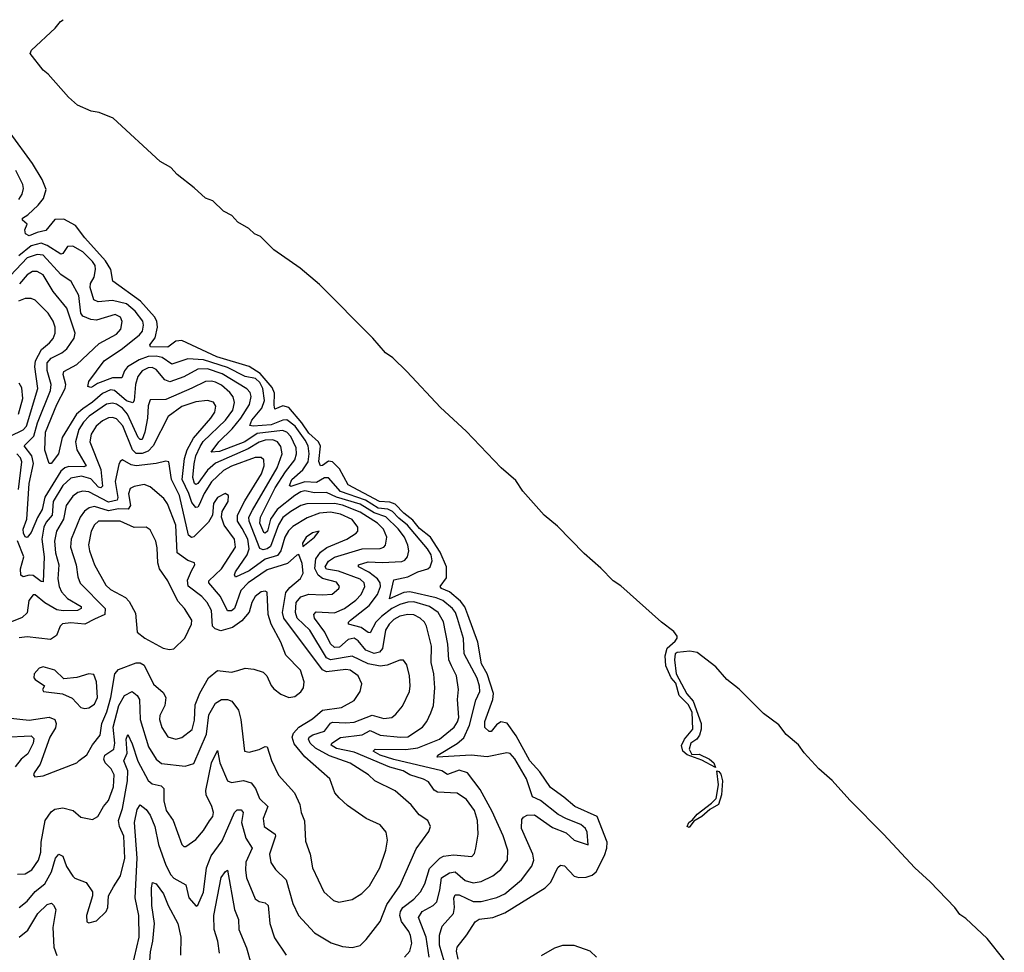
# Model space of a CAD drawing. Extents: x 1443846 to 1577407, y 839182 to 927291.
# Tile 535 of 535: x 1569367 to 1574335, y 907109 to 911816. Entities that reach past the tile are written whole.
import ezdxf

# ---------------------------------------------------------------- set-up
doc = ezdxf.new("R2010")
doc.units = 0

msp = doc.modelspace()

# ---------------------------------------------------------------- linework, layer by layer
at = {"layer": '0CON20XD'}
for points in [[(1574335, 907072.1), (1574248.9, 907178.9), (1574140.7, 907280.7), (1574110.3, 907300.3), (1574086.2, 907336.2), (1573960.4, 907465), (1573883.3, 907535), (1573725.9, 907705.9), (1573555, 907876.6), (1573467, 907977), (1573398.9, 908035), (1573325, 908115.6), (1573295.9, 908155.9), (1573235, 908208.5), (1573196.9, 908256.9), (1573120.5, 908315), (1572997.9, 908437.9), (1572935, 908485.6), (1572880.1, 908550.1), (1572785, 908623), (1572749, 908629), (1572685, 908622.8), (1572674.7, 908615), (1572670.9, 908585), (1572679.6, 908515), (1572733.6, 908413.6), (1572765, 908376.2), (1572805, 908264.2), (1572805.4, 908235), (1572796.6, 908205), (1572783.4, 908185), (1572753.3, 908165), (1572745.7, 908135), (1572758.2, 908108.2), (1572795, 908109.5), (1572848.2, 908085), (1572869, 908065), (1572877.2, 908042.8), (1572809.5, 908079.5), (1572735, 908105.3), (1572712.4, 908125), (1572706.7, 908153.3), (1572721, 908185), (1572762.8, 908235), (1572760.6, 908320.6), (1572739.6, 908359.6), (1572695, 908405.7), (1572677.3, 908467.3), (1572653.5, 908495), (1572627.6, 908555), (1572623.5, 908606.5), (1572633.7, 908645), (1572675, 908680.4), (1572684.8, 908695), (1572683.6, 908705), (1572667.9, 908727.9), (1572605.6, 908775), (1572399.6, 908959.6), (1572361.9, 908985), (1572299, 909049), (1572215, 909121.5), (1572079.7, 909259.7), (1572012.5, 909315), (1571905, 909437.2), (1571869.9, 909489.9), (1571795.7, 909555), (1571619.6, 909739.6), (1571489.5, 909859.5), (1571320.1, 910040.1), (1571248.9, 910108.9), (1571213.3, 910135), (1571149.4, 910209.4), (1570879.8, 910479.8), (1570781.8, 910561.8), (1570649.8, 910655), (1570582.2, 910722.2), (1570551, 910735), (1570522.3, 910762.3), (1570467.5, 910795), (1570437.3, 910827.3), (1570395, 910850.4), (1570341.4, 910901.4), (1570304.7, 910915), (1570247.6, 910967.6), (1570162.2, 911035), (1570129.7, 911069.7), (1570075, 911101), (1569839.1, 911319.1), (1569767.7, 911347.7), (1569727.8, 911355), (1569659.1, 911385), (1569612.7, 911425), (1569511.3, 911541.3), (1569485, 911560.8), (1569420, 911645), (1569427, 911663), (1569546.4, 911773.6), (1569573.6, 911806.4), (1569585.8, 911816.4)], [(1571579.8, 907075), (1571570.3, 907115), (1571573.8, 907135), (1571623.2, 907196.8), (1571665, 907262.7), (1571685, 907276), (1571754.1, 907285.9), (1571815, 907309.2), (1572018.9, 907435), (1572046.6, 907463.4), (1572082.3, 907537.7), (1572095, 907550), (1572115, 907545.4), (1572165, 907493.6), (1572187.7, 907487.7), (1572225, 907489), (1572255, 907499.2), (1572275.3, 907515), (1572318, 907598), (1572330, 907635), (1572331.2, 907665), (1572281.5, 907795), (1572167.6, 907845), (1572113.2, 907893.2), (1572045, 907941.9), (1571990.9, 908020.9), (1571940.3, 908075), (1571871.4, 908201.4), (1571826.7, 908266.7), (1571795, 908273), (1571772.9, 908257.1), (1571745, 908223.1), (1571735, 908224.3), (1571713.9, 908243.9), (1571713.1, 908275), (1571754.8, 908385), (1571757.2, 908415), (1571725.9, 908515), (1571697.7, 908565), (1571677.8, 908675), (1571627.6, 908812.4), (1571613.5, 908853.5), (1571591.8, 908881.8), (1571535, 908928.8), (1571494.4, 908945), (1571488.6, 908955), (1571519.9, 909000.1), (1571520, 909055), (1571489.3, 909129.3), (1571439, 909205), (1571385, 909248.9), (1571350, 909290), (1571305.1, 909325), (1571261.1, 909371.1), (1571235, 909381.8), (1571182.6, 909385), (1571025, 909469.4), (1570979.9, 909549.9), (1570945, 909585.2), (1570925, 909588.5), (1570895, 909566), (1570884.5, 909564.5), (1570877.1, 909587.1), (1570884, 909664), (1570874.8, 909685), (1570825, 909729.3), (1570791.3, 909781.3), (1570725, 909859.1), (1570695, 909867.1), (1570655, 909851.1), (1570650.1, 909870.1), (1570652, 909932), (1570640.5, 909960.5), (1570580.1, 910030.1), (1570525, 910065.5), (1570362, 910115), (1570185, 910197.3), (1570155, 910193.3), (1570115, 910162.8), (1570026.7, 910165), (1570023.5, 910175), (1570050, 910210), (1570062.9, 910265), (1570058.4, 910295), (1570047, 910317), (1569975.9, 910395.9), (1569836.5, 910496.5), (1569826.4, 910555), (1569799.4, 910599.4), (1569696.2, 910715), (1569648.1, 910778.1), (1569589.9, 910809.9), (1569545, 910807.8), (1569498, 910752), (1569455, 910742.9), (1569415, 910724.7), (1569396.9, 910735), (1569393.1, 910755), (1569404.2, 910785), (1569380.6, 910805), (1569380.5, 910815), (1569407.9, 910832.1), (1569460.2, 910879.8), (1569486.7, 910913.3), (1569500, 910960), (1569479.9, 911009.9), (1569431.2, 911091.2), (1569319.2, 911245)], [(1569361.8, 910908.2), (1569378.6, 910935), (1569386.8, 910965), (1569382.8, 910985), (1569346.7, 911055)], [(1571509.3, 907065), (1571485.5, 907145), (1571484.8, 907195.2), (1571499.3, 907240.7), (1571555.8, 907305), (1571560.7, 907335), (1571557.6, 907382.4), (1571565, 907400), (1571585, 907398.8), (1571655, 907365.7), (1571695, 907366.1), (1571773.6, 907386.4), (1571815, 907403.7), (1571899.2, 907475), (1571950.3, 907545), (1571960.3, 907575), (1571956.3, 907605), (1571899.2, 907735), (1571900.9, 907779.1), (1571908.3, 907791.7), (1571927.9, 907802.1), (1571965, 907803.1), (1572055, 907738.6), (1572125, 907712), (1572165, 907676.2), (1572235, 907652.5), (1572230, 907715), (1572221.4, 907735), (1572198, 907755), (1572126.7, 907783.3), (1572084.4, 907804.4), (1571995, 907875.3), (1571954.6, 907894.6), (1571924.5, 907985), (1571865, 908085.5), (1571842.3, 908112.3), (1571825, 908115.4), (1571725, 908095.2), (1571645, 908104.2), (1571474, 908095), (1571477.5, 908105), (1571575, 908162.5), (1571607.5, 908192.5), (1571636.3, 908255), (1571668.4, 908381.6), (1571688.6, 908425), (1571687.3, 908452.7), (1571675, 908493.8), (1571609.3, 908615), (1571606.5, 908693.5), (1571575.6, 908794.4), (1571566.1, 908825), (1571551.5, 908845), (1571502, 908885), (1571469, 908899), (1571335, 908928.8), (1571304.9, 908925.1), (1571232.6, 908892.6), (1571255, 908990), (1571325, 909004.8), (1571375, 909029), (1571425.5, 909044.5), (1571437.2, 909055), (1571448.6, 909085), (1571443.7, 909115), (1571425.2, 909145), (1571323.8, 909265), (1571280, 909300), (1571248.8, 909335), (1571225, 909346.7), (1571175, 909350.7), (1571111.7, 909391.7), (1570985.4, 909435.4), (1570925, 909504.3), (1570905, 909503.7), (1570865, 909480.6), (1570805, 909483.6), (1570750.4, 909465), (1570735, 909459.7), (1570727.9, 909465), (1570740.5, 909495), (1570796, 909545), (1570822.2, 909585), (1570827.8, 909625), (1570822, 909665), (1570807.3, 909695), (1570756.4, 909765), (1570715, 909796.7), (1570695, 909795.8), (1570635, 909772.1), (1570544.6, 909764.6), (1570528.5, 909768.5), (1570538, 909795), (1570588.7, 909855), (1570601.8, 909895), (1570594.1, 909955), (1570577.9, 909985), (1570556.7, 910005), (1570505, 910015.7), (1570415, 910061), (1570295, 910099.6), (1570214.8, 910105.2), (1570135, 910077.3), (1570085, 910111.2), (1570055, 910118.9), (1570015, 910116.4), (1569969.9, 910100.1), (1569911.1, 910065), (1569895.7, 910044.3), (1569881.9, 910008.1), (1569835, 910009), (1569760.1, 909979.9), (1569735, 909962.9), (1569725, 909959.6), (1569710, 909965), (1569715, 909990), (1569793.2, 910095), (1569885, 910156.1), (1569971.2, 910225), (1569985.7, 910245), (1569992.2, 910275), (1569987.8, 910295), (1569950.3, 910345), (1569905, 910382.9), (1569835, 910399.6), (1569762.1, 910392.1), (1569741.7, 910401.7), (1569722.1, 910465), (1569724.8, 910485), (1569742.7, 910517.3), (1569750.2, 910555), (1569747.5, 910575), (1569735, 910595.6), (1569685, 910645.2), (1569635, 910673.1), (1569608, 910672), (1569585, 910636.4), (1569575, 910633.2), (1569505, 910677.4), (1569475, 910688.2), (1569425, 910675.6), (1569361.8, 910625)], [(1571432.3, 907085), (1571417.8, 907185), (1571380, 907285), (1571396.9, 907315), (1571452.7, 907345), (1571471.8, 907365), (1571487.4, 907422.6), (1571495.3, 907485), (1571535, 907511.3), (1571564.8, 907514.8), (1571615, 907471.8), (1571655, 907459.8), (1571695, 907467.5), (1571755, 907496.1), (1571795, 907527.3), (1571827.5, 907575), (1571830.4, 907625), (1571807.2, 907697.2), (1571750.5, 907820.5), (1571690.9, 907930.9), (1571625.8, 908015.8), (1571585, 908029.3), (1571525, 908007.3), (1571496.1, 908026.1), (1571255, 908082.5), (1571186.5, 908105), (1571150.4, 908125), (1571160, 908135), (1571315, 908132.8), (1571375, 908140.8), (1571484.8, 908185.2), (1571558.7, 908245), (1571576.6, 908273.4), (1571582.3, 908295), (1571575.3, 908385), (1571581.6, 908435), (1571570.5, 908505), (1571545, 908554.5), (1571532.4, 908585), (1571526.6, 908665), (1571505, 908778.1), (1571479, 908825), (1571435, 908855.5), (1571355, 908877.6), (1571325, 908876.8), (1571285, 908865.4), (1571245, 908844.1), (1571192.5, 908805), (1571164.5, 908775), (1571135, 908722.3), (1571125, 908723.4), (1571089.4, 908749.4), (1571026, 908765), (1571026.5, 908775), (1571036, 908785), (1571131, 908859), (1571173, 908915), (1571187.5, 908955), (1571185.5, 908975), (1571172, 908995), (1571128.2, 909028.2), (1571075.6, 909055), (1571075.7, 909065), (1571125, 909079.8), (1571195, 909076.5), (1571295, 909082.2), (1571310.6, 909089.4), (1571323.8, 909105), (1571330.3, 909135), (1571325.8, 909165), (1571308.7, 909205), (1571277.3, 909247.3), (1571215, 909307.2), (1571155, 909327.1), (1571085, 909370.8), (1570966.2, 909406.2), (1570915, 909429.5), (1570855, 909428), (1570805, 909437.7), (1570785, 909433), (1570755.7, 909415), (1570666.8, 909345), (1570632.2, 909295), (1570617, 909235), (1570605, 909224.3), (1570598, 909228), (1570579.4, 909275), (1570581.7, 909305), (1570656.2, 909453.8), (1570708.5, 909535), (1570755.6, 909594.4), (1570763.1, 909625), (1570762, 909655), (1570735, 909712.9), (1570715, 909734), (1570693.3, 909743.4), (1570565, 909728.4), (1570502.1, 909685), (1570375, 909636.5), (1570333.8, 909633.8), (1570371.7, 909685), (1570439.1, 909750.9), (1570483.3, 909805), (1570525.6, 909875), (1570534.8, 909915), (1570530.5, 909935), (1570513.2, 909953.2), (1570389, 910029), (1570315, 910053.9), (1570265, 910051.8), (1570195, 910014), (1570125, 909989), (1570098.8, 909998.8), (1570055, 910051.4), (1570035, 910060.4), (1570015, 910059.6), (1569985, 910043.7), (1569963.7, 910016.3), (1569952, 909975), (1569944.2, 909895), (1569937.6, 909882.4), (1569905, 909893.2), (1569845.5, 909945.5), (1569825, 909948), (1569785, 909930), (1569734.8, 909885.2), (1569685, 909852.6), (1569654.1, 909825.9), (1569581.7, 909708.3), (1569562.2, 909625), (1569525, 909575.7), (1569515, 909576.2), (1569493.8, 909643.8), (1569497.9, 909735), (1569555, 909873.9), (1569596.2, 909955), (1569598.9, 909975), (1569586.8, 910025), (1569589.1, 910040.9), (1569655, 910076.7), (1569768.6, 910181.4), (1569855, 910228.7), (1569877.1, 910255), (1569883.4, 910293.4), (1569875, 910315.5), (1569848.3, 910328.2), (1569755, 910300.3), (1569725, 910303), (1569685, 910319.4), (1569675.4, 910335.4), (1569665.2, 910425), (1569626.4, 910495), (1569575, 910530.7), (1569485, 910627.3), (1569455, 910631.7), (1569405, 910614.8), (1569320.5, 910525)], [(1570541.4, 909341.4), (1570665.6, 909555), (1570691.9, 909625), (1570685, 909662.7), (1570667.6, 909685), (1570645, 909696), (1570605.8, 909695), (1570575, 909684.9), (1570519.4, 909650.6), (1570355, 909578.6), (1570315, 909542.2), (1570265, 909475.3), (1570255, 909470.6), (1570248.2, 909475), (1570239.8, 909505), (1570246.8, 909575), (1570256.3, 909615), (1570277.1, 909662.9), (1570292.9, 909687.1), (1570405.9, 909795), (1570442.7, 909845), (1570451, 909885), (1570443.3, 909913.3), (1570427.6, 909935), (1570385, 909971.7), (1570355, 909986.8), (1570335, 909992.2), (1570305, 909990.2), (1570235, 909956.3), (1570105, 909898.7), (1570025, 909897.5), (1570015, 909866.7), (1570012.3, 909805), (1569999, 909735), (1569985, 909696.9), (1569975, 909697.2), (1569965, 909708.1), (1569910.5, 909825), (1569885, 909855.1), (1569855, 909876.7), (1569835, 909881.3), (1569805, 909875.5), (1569717.4, 909815), (1569688.1, 909785), (1569665, 909748), (1569649.2, 909685), (1569656, 909645), (1569702.7, 909565), (1569690.4, 909559.6), (1569615, 909561.7), (1569595, 909555.2), (1569575, 909538.3), (1569494.3, 909405.7), (1569481, 909345), (1569456.5, 909303.5), (1569425, 909228.5), (1569405, 909203.1), (1569395, 909206.9), (1569385.8, 909224.2), (1569384.5, 909245), (1569402.8, 909295), (1569414.9, 909475), (1569436.7, 909576.7), (1569428.3, 909615), (1569388.8, 909665), (1569439, 909715), (1569457.5, 909782.5), (1569523.1, 909945), (1569525.9, 909975), (1569505.1, 910045), (1569505.5, 910085), (1569525, 910108.8), (1569579.2, 910135), (1569605.3, 910155), (1569641, 910209), (1569646.4, 910235), (1569605, 910360), (1569536.3, 910445), (1569485, 910527.8), (1569455, 910545.9), (1569430.8, 910545), (1569405, 910529.4), (1569366.1, 910483.9)], [(1569318.8, 909715), (1569384.4, 909745.6), (1569401.6, 909765), (1569459.2, 909955), (1569443.8, 910065), (1569446.7, 910095), (1569477.4, 910152.6), (1569517.1, 910185), (1569535, 910207.8), (1569545.8, 910235), (1569546.7, 910265), (1569536.4, 910295), (1569510.8, 910335), (1569445, 910401.3), (1569425, 910409.6), (1569395, 910408.8), (1569360.4, 910395)], [(1569361, 909825), (1569382.7, 909905), (1569378.4, 909958.4), (1569365, 909982.5)], [(1569364.7, 907335.3), (1569405, 907368), (1569445, 907415.7), (1569493.3, 907455), (1569528, 907515), (1569547.7, 907585), (1569565, 907604.4), (1569583.9, 907593.9), (1569603.2, 907543.2), (1569635, 907494.3), (1569645, 907484.4), (1569702.5, 907462.5), (1569734, 907415), (1569734, 907395), (1569704.4, 907295), (1569705, 907263.3), (1569715, 907258.8), (1569755, 907268.6), (1569802.5, 907315), (1569811.1, 907335), (1569814.2, 907395), (1569839.5, 907440.5), (1569875.3, 907495), (1569897.2, 907585), (1569891.7, 907695), (1569870.6, 907745), (1569865.2, 907775), (1569885.2, 907835), (1569911.5, 907975), (1569911.7, 908025), (1569891.6, 908075), (1569909.6, 908115), (1569904.4, 908185.6), (1569911.9, 908208.1), (1569935, 908161.4), (1569963.8, 908073.8), (1570015, 907976.5), (1570035, 907958.9), (1570079.9, 907949.9), (1570095, 907936.2), (1570094.3, 907874.3), (1570105.3, 907825.3), (1570140.9, 907775), (1570185, 907653.8), (1570195, 907644), (1570205, 907644), (1570255, 907679.2), (1570295, 907724.3), (1570325, 907773.3), (1570341.8, 907795), (1570344.1, 907815), (1570336.7, 907845), (1570307.7, 907905), (1570305.7, 907925.7), (1570334.3, 908065.7), (1570365, 908127.5), (1570377.5, 908065), (1570415.6, 907975.6), (1570435, 907965.8), (1570495.9, 907975.9), (1570535.4, 907965.4), (1570556.2, 907936.2), (1570576.6, 907885), (1570619.6, 907845), (1570596, 907785), (1570600.9, 907745), (1570656, 907705), (1570657.6, 907695), (1570627.5, 907605), (1570633.4, 907563.4), (1570657.9, 907527.9), (1570711.2, 907475), (1570745.2, 907355.2), (1570773.5, 907295), (1570855, 907208.1), (1570937.8, 907157.8), (1570995, 907139.2), (1571045, 907134), (1571085, 907144.2), (1571115.4, 907174.6), (1571185.3, 907264.7), (1571219.5, 907350.5), (1571284.7, 907445), (1571368, 907632), (1571430.7, 907719.3), (1571440, 907745), (1571426.7, 907775), (1571382.6, 907802.6), (1571342.9, 907852.9), (1571262.2, 907925), (1571158.6, 907975), (1571127.1, 908005), (1571035, 908064.8), (1570930.6, 908100.6), (1570859.4, 908139.4), (1570832.8, 908165), (1570823.5, 908185), (1570827.1, 908195), (1570846.2, 908206.2), (1570905, 908225.7), (1570934.3, 908265.7), (1570945, 908270.6), (1571012.9, 908267.1), (1571055, 908271.5), (1571145, 908306.9), (1571205, 908290), (1571244, 908295), (1571265, 908311.4), (1571297.7, 908352.3), (1571333.5, 908425), (1571337.5, 908455), (1571334.5, 908505), (1571319.6, 908559.6), (1571304.2, 908584.2), (1571285, 908584.2), (1571220.6, 908559.4), (1571185, 908553.5), (1571125, 908565.8), (1571045, 908604.8), (1570935, 908585.8), (1570915, 908595.2), (1570830.3, 908735), (1570767.2, 908795), (1570757.7, 908825), (1570761.4, 908875), (1570785, 908903), (1570825, 908916.5), (1570895, 908913.3), (1570943.7, 908916.4), (1570977.1, 908945), (1570981.1, 908955), (1570965, 908977.8), (1570895, 908995.2), (1570872.1, 909012.1), (1570856.9, 909046.9), (1570861.4, 909095), (1570885, 909128.6), (1570917, 909153), (1571017.5, 909195), (1571064.6, 909225), (1571072.5, 909235), (1571073.3, 909255), (1571044, 909294), (1570985, 909321.5), (1570935, 909330), (1570878.9, 909325), (1570817, 909303), (1570745, 909257.7), (1570722.9, 909237.1), (1570705, 909204.5), (1570684.8, 909135), (1570668, 909112), (1570605, 909094.3), (1570525, 909034.1), (1570455, 909003.3), (1570450.4, 909015), (1570455, 909030), (1570514.2, 909115.8), (1570525.1, 909145), (1570518.8, 909195), (1570488.7, 909248.7), (1570465.8, 909285), (1570466.6, 909315), (1570502.3, 909387.7), (1570587.6, 909525), (1570600.6, 909565), (1570598.5, 909595), (1570585, 909607.5), (1570555, 909606.1), (1570435, 909562.2), (1570395, 909541.2), (1570335, 909484.7), (1570297.4, 909425), (1570273, 909367), (1570265, 909356.2), (1570255, 909354.6), (1570235, 909380), (1570221, 909425), (1570187.2, 909495), (1570198.6, 909601.4), (1570211.3, 909645), (1570243.3, 909705), (1570331.4, 909805), (1570350.7, 909835), (1570356.2, 909865), (1570345, 909886.5), (1570315, 909893.8), (1570255, 909887.6), (1570185, 909863.8), (1570115.6, 909814.4), (1570040.7, 909665), (1570015, 909638.4), (1569985, 909626.2), (1569955, 909627.5), (1569936.5, 909645), (1569886.7, 909766.7), (1569855, 909801.1), (1569835, 909809), (1569815, 909806.6), (1569785, 909792), (1569753, 909765), (1569727.4, 909725), (1569720.4, 909685), (1569776.3, 909546.3), (1569785, 909462.5), (1569776.2, 909453.8), (1569765, 909457.4), (1569725, 909498.6), (1569678.1, 909511.9), (1569625, 909502.2), (1569585, 909464.8), (1569536.1, 909385), (1569530, 909315), (1569500.2, 909279.8), (1569488.5, 909255), (1569479, 909195), (1569490.3, 909105), (1569485, 908979.4), (1569475, 908980.9), (1569435, 909011.2), (1569415, 909013.1), (1569385, 909003.8), (1569373.1, 909013.1), (1569371.2, 909045), (1569387.4, 909105), (1569355.5, 909185.5)], [(1569360.9, 909445), (1569378.5, 909585), (1569370.6, 909605), (1569352.8, 909625)], [(1569355, 907503.6), (1569395, 907506.2), (1569427.9, 907525), (1569461.8, 907575), (1569473.3, 907615), (1569475.2, 907665), (1569494.8, 907775), (1569525, 907818.5), (1569545, 907831.1), (1569585, 907838.5), (1569636.2, 907825), (1569675, 907792), (1569735, 907778.9), (1569761.4, 907795), (1569789.5, 907845), (1569815.4, 907875), (1569840.5, 907945), (1569844.2, 908005), (1569828.9, 908035), (1569798.9, 908065), (1569792.1, 908085), (1569795.9, 908105), (1569841.7, 908135), (1569847, 908165), (1569839, 908245), (1569867.6, 908355), (1569895, 908404.7), (1569935, 908425.5), (1569960, 908405), (1569971.2, 908385), (1569974.4, 908285), (1570016.2, 908146.2), (1570055, 908084.6), (1570081.6, 908061.6), (1570201.7, 908048.3), (1570245, 908063.1), (1570309.9, 908210.1), (1570321.3, 908308.7), (1570355, 908367.5), (1570385, 908385.4), (1570415, 908385.4), (1570437.4, 908377.4), (1570471.6, 908331.6), (1570482.8, 908285), (1570502, 908125), (1570525, 908119.5), (1570575, 908133.5), (1570605, 908148.8), (1570616.4, 908146.4), (1570638.1, 908078.1), (1570672.7, 908002.7), (1570754.2, 907915), (1570780, 907855), (1570787.1, 907815), (1570803.7, 907773.7), (1570809.7, 907669.7), (1570833.1, 907605), (1570844.4, 907535), (1570901.9, 907415), (1570950.6, 907370.6), (1570977.4, 907362.6), (1571045, 907375.6), (1571093.5, 907406.5), (1571132.5, 907445), (1571183.9, 907535), (1571213.8, 907625), (1571222.9, 907675), (1571215.5, 907715), (1571185, 907752.2), (1571114.3, 907785), (1571020.2, 907850.2), (1570979.2, 907889.2), (1570957.1, 907915), (1570931.4, 907985), (1570806.2, 908096.2), (1570751, 908161), (1570742, 908195), (1570749.2, 908215), (1570775.8, 908245), (1570845, 908287.2), (1570895, 908332), (1570990.8, 908345), (1571055, 908380.4), (1571085.5, 908425), (1571093.9, 908465), (1571075.4, 908505), (1571035, 908534), (1571013.1, 908536.9), (1570915, 908525.7), (1570895, 908534.8), (1570700.5, 908795), (1570693.3, 908825), (1570709.8, 908925), (1570729.6, 908950.4), (1570784.4, 908995.6), (1570797.1, 909022.9), (1570791.5, 909071.5), (1570775, 909117.5), (1570765, 909113.8), (1570718.2, 909071.8), (1570615, 909040), (1570519.4, 908975), (1570482.8, 908935), (1570450.3, 908845), (1570435, 908832.4), (1570415, 908832.7), (1570380.6, 908905), (1570321.2, 908975), (1570320.6, 908985), (1570385.1, 909044.9), (1570455.2, 909155), (1570450.9, 909195), (1570399, 909265), (1570384.5, 909305), (1570389.2, 909335), (1570418.7, 909385), (1570420, 909415), (1570404.3, 909424.3), (1570365, 909404.6), (1570344.7, 909375), (1570340, 909315), (1570319.8, 909280.2), (1570245, 909206.9), (1570233.1, 909203.1), (1570219.1, 909215), (1570173.1, 909415), (1570132.4, 909495), (1570119.2, 909585), (1570105, 909587.5), (1570055, 909575.8), (1569954.8, 909564.8), (1569929.3, 909569.3), (1569885, 909594.3), (1569873.7, 909586.3), (1569867.9, 909572.1), (1569849.4, 909485), (1569862.7, 909405), (1569857.9, 909392.1), (1569815, 909381.7), (1569715, 909433.3), (1569685, 909437), (1569660.5, 909429.5), (1569635, 909411.8), (1569601, 909365), (1569587.7, 909295), (1569553.1, 909235), (1569542.5, 909185), (1569547.5, 909125), (1569563.8, 909065), (1569560, 908995), (1569566.5, 908955), (1569578.4, 908928.4), (1569608, 908895), (1569676.5, 908855), (1569676.4, 908845), (1569659.2, 908835), (1569586.8, 908833.2), (1569555, 908838.5), (1569493.6, 908873.6), (1569445, 908912.8), (1569435, 908913.2), (1569412.6, 908885), (1569405, 908822.5), (1569380.2, 908799.8), (1569325, 908776.5)], [(1569305, 908293.1), (1569415, 908281.4), (1569515, 908295.6), (1569544.1, 908284.1), (1569550.6, 908265), (1569547.8, 908242.2), (1569519.7, 908195), (1569470.4, 908059.6), (1569440, 908015), (1569436.7, 908005), (1569442.5, 907995), (1569485, 908000.6), (1569655, 908065.8), (1569667, 908077), (1569705, 908105.6), (1569733.6, 908156.4), (1569772.1, 908205), (1569781.6, 908265), (1569806.6, 908323.4), (1569826.2, 908395), (1569847.6, 908515), (1569865, 908536.9), (1569955, 908570.4), (1569975, 908570.7), (1569995, 908558.2), (1570042.4, 908462.4), (1570090.1, 908420.1), (1570103.9, 908395), (1570098.4, 908355), (1570073.5, 908305), (1570072.4, 908285), (1570083.9, 908243.9), (1570115, 908196.4), (1570155, 908185.4), (1570185, 908193.8), (1570236.5, 908233.5), (1570248.5, 908281.5), (1570252, 908358), (1570275, 908416.5), (1570319.1, 908495), (1570365, 908531.5), (1570436, 908524), (1570467.9, 908532.1), (1570505, 908543.6), (1570548.5, 908538.5), (1570595, 908523.3), (1570613.3, 908505), (1570635.3, 908455.3), (1570648.8, 908438.8), (1570685, 908413.1), (1570725, 908395.6), (1570755, 908400), (1570785, 908424.2), (1570798.6, 908445), (1570801.5, 908475), (1570783.1, 908533.1), (1570709.1, 908609.1), (1570683.9, 908675), (1570635.9, 908765.9), (1570620.8, 908815), (1570616.3, 908926.3), (1570605, 908932.9), (1570585, 908928.5), (1570555, 908904.5), (1570537.6, 908875), (1570524.4, 908825.6), (1570487.7, 908782.3), (1570440.9, 908749.1), (1570382.6, 908732.6), (1570352.6, 908742.6), (1570338.9, 908755), (1570334.8, 908834.8), (1570313.2, 908875), (1570286, 908906), (1570216.9, 908956.9), (1570213, 908987), (1570234, 909034), (1570250, 909065), (1570248.8, 909075), (1570215, 909086.2), (1570161.9, 909125), (1570154.2, 909265), (1570113.2, 909373.2), (1570095, 909399.6), (1570025, 909458.1), (1569995, 909471.2), (1569945, 909460.8), (1569925, 909449.6), (1569916.5, 909423.5), (1569926.2, 909363.8), (1569915, 909346.1), (1569865, 909348.4), (1569815, 909338.2), (1569745, 909359.5), (1569716.7, 909353.3), (1569694, 909336), (1569672, 909305), (1569626.6, 909195), (1569623, 909155), (1569652.6, 909065), (1569660.3, 909005), (1569672.3, 908972.3), (1569798.6, 908845), (1569796.2, 908813.8), (1569745, 908790.3), (1569695, 908766), (1569625, 908772.9), (1569583, 908767), (1569570.4, 908755), (1569552.1, 908707.9), (1569521.7, 908688.3), (1569405, 908701.2), (1569365, 908697.2)], [(1571308.5, 907085), (1571335.2, 907114.8), (1571344.7, 907155), (1571338.9, 907195), (1571331.1, 907215), (1571292.7, 907265), (1571285.2, 907294.8), (1571287.6, 907315), (1571300.3, 907335), (1571355, 907377.9), (1571389.2, 907415), (1571410.5, 907455), (1571435, 907533.2), (1571487.1, 907585), (1571505, 907595.2), (1571555, 907601), (1571647.6, 907592.4), (1571661.7, 907608.3), (1571668.8, 907635), (1571679.6, 907705), (1571677.6, 907775), (1571662.2, 907825), (1571620.6, 907880.6), (1571575, 907912.5), (1571475, 907917.3), (1571458.3, 907928.3), (1571429, 907969), (1571405, 907983.1), (1571334.6, 908004.6), (1571301.8, 908025), (1571234.1, 908044.1), (1571055, 908120.1), (1570965, 908137.5), (1570939.2, 908155), (1570942.2, 908165), (1570985, 908192.8), (1571095, 908207.3), (1571135, 908229.5), (1571185.9, 908205.9), (1571287.5, 908195), (1571325, 908196.8), (1571399.3, 908245), (1571421.5, 908275), (1571441.7, 908318.2), (1571454.7, 908355.3), (1571461.1, 908445), (1571455.7, 908515), (1571442.3, 908572.3), (1571444, 908655), (1571418.8, 908755), (1571408.6, 908775), (1571388.2, 908795), (1571355, 908813), (1571325, 908814.8), (1571285, 908806.3), (1571255, 908788.4), (1571230.6, 908765), (1571212.4, 908735), (1571198, 908642), (1571182, 908625), (1571155, 908618.2), (1571113.1, 908635), (1571075, 908681.9), (1571055, 908695.5), (1571025, 908688.1), (1570980.5, 908649.5), (1570955, 908647.1), (1570935, 908666.9), (1570905.8, 908725.8), (1570854.8, 908795), (1570851.2, 908815), (1570863, 908827), (1570955, 908823.3), (1571005, 908844.4), (1571063.8, 908886.2), (1571089.2, 908915), (1571108.9, 908955), (1571105.8, 908975), (1571085, 908993.5), (1570975, 909033.8), (1570915, 909043.3), (1570907.5, 909055), (1570925, 909083.9), (1570955, 909103), (1571095, 909145.2), (1571185, 909146.9), (1571205, 909154.6), (1571212.3, 909165), (1571219.7, 909205), (1571203.3, 909245), (1571172.6, 909275), (1571085, 909331.2), (1570995, 909366), (1570955, 909374.5), (1570815, 909372.1), (1570785, 909364.4), (1570734.2, 909335), (1570695, 909303.2), (1570672.6, 909267.4), (1570632.3, 909157.7), (1570615.4, 909145), (1570595, 909140.2), (1570578.2, 909148.2), (1570524.3, 909285), (1570523.7, 909305), (1570541.4, 909341.4)], [(1570123, 908637), (1570145, 908641.1), (1570200, 908695), (1570234.3, 908765), (1570235.6, 908785), (1570198.5, 908845), (1570165, 908882.2), (1570114.7, 908985), (1570073.1, 909045), (1570064.1, 909075), (1570061.1, 909151.1), (1570053.8, 909185), (1570025, 909241.4), (1570005, 909254.4), (1569945, 909253.8), (1569873.3, 909285), (1569765.2, 909284.8), (1569745, 909267.5), (1569727.5, 909235), (1569714.8, 909165.2), (1569719.3, 909135), (1569744.2, 909064.2), (1569802.1, 908962.1), (1569825, 908940.8), (1569900.4, 908900.4), (1569920, 908880), (1569951.1, 908821.1), (1569960, 908725), (1569997.5, 908695), (1570090, 908645), (1570123, 908637)], [(1570795, 909157.5), (1570854.3, 909205), (1570877.5, 909235), (1570845, 909227.3), (1570811.9, 909205), (1570794.4, 909175), (1570795, 909157.5)], [(1569695, 908339.2), (1569715, 908342.9), (1569745, 908362.5), (1569758.8, 908395), (1569754, 908475), (1569740.9, 908510.9), (1569715, 908515.6), (1569655, 908496), (1569589.3, 908489.3), (1569545, 908533.8), (1569485, 908550), (1569465, 908543.3), (1569440, 908515), (1569438.8, 908495), (1569445, 908486.7), (1569492.5, 908455), (1569482.5, 908435), (1569487.5, 908425), (1569583.2, 908413.2), (1569631.7, 908391.7), (1569675, 908345.7), (1569695, 908339.2)], [(1569285, 908194.8), (1569425, 908202.1), (1569438.5, 908188.5), (1569435.2, 908165), (1569408.6, 908111.4), (1569374.2, 908085)], [(1569374.2, 908085), (1569344.1, 908045)], [(1572745, 907740), (1572734, 907744), (1572743.6, 907765), (1572762.2, 907777.8), (1572785, 907807.4), (1572858.3, 907861.7), (1572880.4, 907885), (1572893.3, 907955), (1572884.6, 908025.4), (1572895, 908022.3), (1572905, 908007.9), (1572913.3, 907975), (1572907.6, 907905), (1572892.6, 907855), (1572849, 907831), (1572808.2, 907795), (1572768.2, 907771.8), (1572745, 907740)], [(1569935, 907034.3), (1569969.4, 907185), (1569967.6, 907295), (1569949.8, 907385), (1569960.2, 907585), (1569945.8, 907764.2), (1569959.5, 907830.5), (1569975, 907854.2), (1570005, 907830), (1570025, 907802), (1570049.5, 907745), (1570066.7, 907653.3), (1570105, 907550), (1570130.3, 907500.3), (1570145, 907484), (1570205, 907449.4), (1570220, 907385), (1570257, 907343), (1570265, 907347.5), (1570295, 907412.5), (1570309.6, 907535), (1570333.8, 907596.1), (1570388, 907672), (1570451.2, 907815), (1570465, 907829.1), (1570485, 907828.9), (1570494.4, 907814.4), (1570486.2, 907765), (1570508.3, 907685), (1570539.7, 907635), (1570508.3, 907565), (1570505.8, 907524.2), (1570511.4, 907485), (1570555, 907380), (1570575, 907366.4), (1570605, 907359.1), (1570620, 907345), (1570629.2, 907255), (1570653.2, 907183.2), (1570712.2, 907095)], [(1570375.5, 907104.5), (1570366, 907165), (1570347.6, 907225), (1570346.2, 907295), (1570383.8, 907486.2), (1570405, 907518), (1570415, 907523.3), (1570451.1, 907325), (1570471.5, 907275), (1570472.2, 907225), (1570512, 907132), (1570533.1, 907055)], [(1570017.5, 906975), (1570027.4, 907112.6), (1570039.4, 907165), (1570047.4, 907255), (1570034.4, 907345), (1570031.6, 907435), (1570037.5, 907462.5), (1570055, 907455.5), (1570093.3, 907405), (1570115.9, 907345.9), (1570164.1, 907254.1), (1570179.6, 907185), (1570178.6, 907095)], [(1569365, 907186.5), (1569408.5, 907221.5), (1569458.8, 907305), (1569505, 907351.2), (1569526.9, 907356.9), (1569538, 907348), (1569548.5, 907325), (1569534.2, 907235), (1569538.9, 907135), (1569555, 907092.9)], [(1572278.1, 907085), (1572245, 907115.6), (1572163.8, 907143.8), (1572105, 907143.6), (1572065, 907130.6), (1571998, 907092)]]:
    msp.add_lwpolyline(points, dxfattribs=at)

doc.saveas('drawing.dxf')
